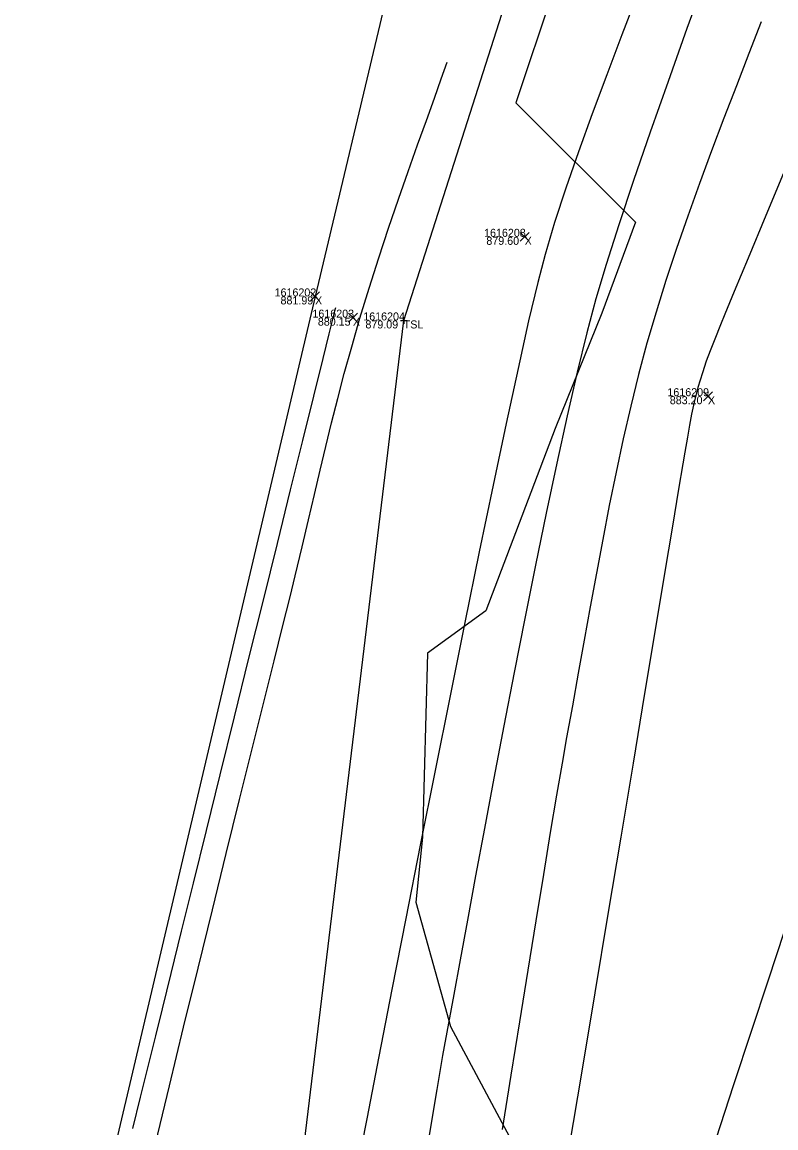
# Model space of a CAD drawing. Extents: x 1957117 to 1971063, y 701601 to 715861.
# Drawn here: x 1963259.63 to 1963292.6, y 706014.04 to 706062.39 of the extents above; entities that cross this region are included whole.
import ezdxf

# ---------------------------------------------------------------- set-up
doc = ezdxf.new("R2010")
doc.units = 0
for name, color, linetype in [('AP_X_Lights', 7, 'Continuous'), ('DT_X_Break_Line', 7, 'Continuous'), ('DT_X_Contour_Major', 7, 'Continuous'), ('DT_X_Contour_Minor', 7, 'Continuous'), ('DT_X_TIN_Hull', 7, 'Continuous'), ('HY_X_Water_Edge', 7, 'Continuous'), ('PV_P_Drive', 7, 'Continuous'), ('PV_P_Shoulder', 7, 'Continuous'), ('RS_Raster1', 7, 'Continuous'), ('SC_Scratch1', 7, 'Continuous'), ('SC_Shading5', 7, 'Continuous'), ('VG_X_Tree_Line_Rt', 7, 'Continuous')]:
    doc.layers.add(name, color=color, linetype=linetype)

msp = doc.modelspace()

# ---------------------------------------------------------------- linework, layer by layer
at = {"layer": 'AP_X_Lights'}
for p, q in [((1963281.418, 706052.806), (1963281.806, 706053.196)), ((1963281.418, 706053.196), (1963281.806, 706052.806)), ((1963272.251, 706050.2), (1963272.639, 706050.59)), ((1963272.251, 706050.59), (1963272.639, 706050.2)), ((1963273.908, 706049.272), (1963274.296, 706049.662)), ((1963273.908, 706049.662), (1963274.296, 706049.272)), ((1963289.435, 706045.836), (1963289.823, 706046.226)), ((1963289.435, 706046.226), (1963289.823, 706045.836))]:
    msp.add_line(p, q, dxfattribs=at)
at = {"layer": 'DT_X_Break_Line'}
msp.add_lwpolyline([(1963218.329, 705756.178), (1963229.265, 705808.356), (1963234.8, 705853.147), (1963240.079, 705903.468), (1963258.033, 705954.684), (1963270.287, 705999.321), (1963276.323, 706049.345), (1963291.502, 706096.678), (1963290.138, 706117.655), (1963319.921, 706191.295), (1963330.374, 706242.631), (1963344.413, 706289.409), (1963345.772, 706340.009), (1963383.117, 706434.704), (1963392.11, 706487.426), (1963408.164, 706535.687), (1963423.633, 706582.721), (1963435.242, 706630.63), (1963443.084, 706680.696), (1963464.732, 706726.815), (1963480.654, 706774.214), (1963508.465, 706799.669), (1963511.002, 706809.48)], dxfattribs=at)
at = {"layer": 'DT_X_Contour_Major'}
for points in [[(1963286.536, 706063.582), (1963285.862, 706061.831), (1963285.199, 706060.09), (1963284.561, 706058.38), (1963283.96, 706056.719), (1963283.408, 706055.127), (1963282.918, 706053.623), (1963282.502, 706052.227), (1963282.183, 706051), (1963281.787, 706049.322), (1963281.323, 706047.249), (1963280.802, 706044.839), (1963280.234, 706042.146), (1963279.629, 706039.227), (1963278.998, 706036.138), (1963278.351, 706032.934), (1963277.697, 706029.672), (1963277.049, 706026.407), (1963276.415, 706023.195), (1963275.806, 706020.093), (1963275.232, 706017.156), (1963274.704, 706014.44), (1963274.232, 706012.001)], [(1963286.536, 706063.582), (1963285.862, 706061.831), (1963285.199, 706060.09), (1963284.561, 706058.38), (1963283.96, 706056.719), (1963283.408, 706055.127), (1963282.918, 706053.623), (1963282.502, 706052.227), (1963282.183, 706051), (1963281.787, 706049.322), (1963281.323, 706047.249), (1963280.802, 706044.839), (1963280.234, 706042.146), (1963279.629, 706039.227), (1963278.998, 706036.138), (1963278.351, 706032.934), (1963277.697, 706029.672), (1963277.049, 706026.407), (1963276.415, 706023.195), (1963275.806, 706020.093), (1963275.232, 706017.156), (1963274.704, 706014.44), (1963274.232, 706012.001)], [(1963265.465, 706013.342), (1963266.075, 706015.873), (1963266.699, 706018.447), (1963267.329, 706021.024), (1963267.953, 706023.567), (1963268.563, 706026.039), (1963269.148, 706028.401), (1963269.698, 706030.617), (1963270.204, 706032.648), (1963270.655, 706034.457), (1963271.04, 706036.006), (1963271.352, 706037.258), (1963271.578, 706038.174), (1963271.886, 706039.445), (1963272.165, 706040.624), (1963272.425, 706041.733), (1963272.673, 706042.796), (1963272.918, 706043.834), (1963273.169, 706044.87), (1963273.435, 706045.928), (1963273.725, 706047.028), (1963274.047, 706048.195), (1963274.409, 706049.45), (1963274.809, 706050.763), (1963275.229, 706052.078), (1963275.66, 706053.378), (1963276.093, 706054.646), (1963276.52, 706055.864), (1963276.93, 706057.018), (1963277.314, 706058.088), (1963277.663, 706059.06), (1963277.968, 706059.916), (1963278.219, 706060.638)], [(1963265.465, 706013.342), (1963266.075, 706015.873), (1963266.699, 706018.447), (1963267.329, 706021.024), (1963267.953, 706023.567), (1963268.563, 706026.039), (1963269.148, 706028.401), (1963269.698, 706030.617), (1963270.204, 706032.648), (1963270.655, 706034.457), (1963271.04, 706036.006), (1963271.352, 706037.258), (1963271.578, 706038.174), (1963271.886, 706039.445), (1963272.165, 706040.624), (1963272.425, 706041.733), (1963272.673, 706042.796), (1963272.918, 706043.834), (1963273.169, 706044.87), (1963273.435, 706045.928), (1963273.725, 706047.028), (1963274.047, 706048.195), (1963274.409, 706049.45), (1963274.809, 706050.763), (1963275.229, 706052.078), (1963275.66, 706053.378), (1963276.093, 706054.646), (1963276.52, 706055.864), (1963276.93, 706057.018), (1963277.314, 706058.088), (1963277.663, 706059.06), (1963277.968, 706059.916), (1963278.219, 706060.638)]]:
    msp.add_lwpolyline(points, dxfattribs=at)
at = {"layer": 'DT_X_Contour_Minor'}
for points in [[(1963289.567, 706064.456), (1963288.711, 706062.105), (1963287.882, 706059.797), (1963287.098, 706057.571), (1963286.375, 706055.468), (1963285.728, 706053.527), (1963285.175, 706051.787), (1963284.732, 706050.289), (1963284.335, 706048.799), (1963283.914, 706047.082), (1963283.473, 706045.173), (1963283.018, 706043.106), (1963282.554, 706040.916), (1963282.085, 706038.638), (1963281.617, 706036.306), (1963281.155, 706033.955), (1963280.704, 706031.62), (1963280.269, 706029.335), (1963279.855, 706027.135), (1963279.467, 706025.054), (1963279.111, 706023.127), (1963278.79, 706021.39), (1963278.511, 706019.875), (1963278.278, 706018.619), (1963278.022, 706017.204), (1963277.766, 706015.714), (1963277.509, 706014.163), (1963277.251, 706012.564)], [(1963289.567, 706064.456), (1963288.711, 706062.105), (1963287.882, 706059.797), (1963287.098, 706057.571), (1963286.375, 706055.468), (1963285.728, 706053.527), (1963285.175, 706051.787), (1963284.732, 706050.289), (1963284.335, 706048.799), (1963283.914, 706047.082), (1963283.473, 706045.173), (1963283.018, 706043.106), (1963282.554, 706040.916), (1963282.085, 706038.638), (1963281.617, 706036.306), (1963281.155, 706033.955), (1963280.704, 706031.62), (1963280.269, 706029.335), (1963279.855, 706027.135), (1963279.467, 706025.054), (1963279.111, 706023.127), (1963278.79, 706021.39), (1963278.511, 706019.875), (1963278.278, 706018.619), (1963278.022, 706017.204), (1963277.766, 706015.714), (1963277.509, 706014.163), (1963277.251, 706012.564)], [(1963291.954, 706062.395), (1963291.416, 706061.01), (1963290.872, 706059.606), (1963290.328, 706058.188), (1963289.79, 706056.763), (1963289.261, 706055.334), (1963288.749, 706053.909), (1963288.258, 706052.493), (1963287.792, 706051.09), (1963287.359, 706049.707), (1963286.962, 706048.35), (1963286.596, 706046.987), (1963286.249, 706045.589), (1963285.921, 706044.162), (1963285.609, 706042.712), (1963285.31, 706041.247), (1963285.024, 706039.773), (1963284.747, 706038.296), (1963284.479, 706036.823), (1963284.217, 706035.361), (1963283.959, 706033.916), (1963283.703, 706032.494), (1963283.447, 706031.102), (1963283.246, 706029.983), (1963283.006, 706028.589), (1963282.732, 706026.954), (1963282.43, 706025.111), (1963282.101, 706023.095), (1963281.753, 706020.939), (1963281.387, 706018.677), (1963281.01, 706016.342), (1963280.625, 706013.968)], [(1963291.954, 706062.395), (1963291.416, 706061.01), (1963290.872, 706059.606), (1963290.328, 706058.188), (1963289.79, 706056.763), (1963289.261, 706055.334), (1963288.749, 706053.909), (1963288.258, 706052.493), (1963287.792, 706051.09), (1963287.359, 706049.707), (1963286.962, 706048.35), (1963286.596, 706046.987), (1963286.249, 706045.589), (1963285.921, 706044.162), (1963285.609, 706042.712), (1963285.31, 706041.247), (1963285.024, 706039.773), (1963284.747, 706038.296), (1963284.479, 706036.823), (1963284.217, 706035.361), (1963283.959, 706033.916), (1963283.703, 706032.494), (1963283.447, 706031.102), (1963283.246, 706029.983), (1963283.006, 706028.589), (1963282.732, 706026.954), (1963282.43, 706025.111), (1963282.101, 706023.095), (1963281.753, 706020.939), (1963281.387, 706018.677), (1963281.01, 706016.342), (1963280.625, 706013.968)], [(1963293.079, 706056.137), (1963292.161, 706053.932), (1963291.387, 706052.072), (1963290.782, 706050.617), (1963290.372, 706049.625), (1963290.18, 706049.154), (1963289.933, 706048.522), (1963289.732, 706048.02), (1963289.556, 706047.56), (1963289.383, 706047.053), (1963289.192, 706046.411), (1963289.022, 706045.766), (1963288.908, 706045.247), (1963288.821, 706044.769), (1963288.733, 706044.244), (1963288.616, 706043.584), (1963288.527, 706043.071), (1963288.343, 706041.973), (1963288.074, 706040.355), (1963287.729, 706038.282), (1963287.321, 706035.82), (1963286.858, 706033.033), (1963286.352, 706029.988), (1963285.814, 706026.748), (1963285.253, 706023.38), (1963284.68, 706019.949), (1963284.106, 706016.519), (1963283.542, 706013.156)], [(1963293.079, 706056.137), (1963292.161, 706053.932), (1963291.387, 706052.072), (1963290.782, 706050.617), (1963290.372, 706049.625), (1963290.18, 706049.154), (1963289.933, 706048.522), (1963289.732, 706048.02), (1963289.556, 706047.56), (1963289.383, 706047.053), (1963289.192, 706046.411), (1963289.022, 706045.766), (1963288.908, 706045.247), (1963288.821, 706044.769), (1963288.733, 706044.244), (1963288.616, 706043.584), (1963288.527, 706043.071), (1963288.343, 706041.973), (1963288.074, 706040.355), (1963287.729, 706038.282), (1963287.321, 706035.82), (1963286.858, 706033.033), (1963286.352, 706029.988), (1963285.814, 706026.748), (1963285.253, 706023.38), (1963284.68, 706019.949), (1963284.106, 706016.519), (1963283.542, 706013.156)], [(1963273.336, 706049.896), (1963273.299, 706049.748), (1963273.213, 706049.4), (1963273.053, 706048.755), (1963272.787, 706047.681), (1963272.38, 706046.035), (1963271.901, 706044.102), (1963271.364, 706041.936), (1963270.783, 706039.59), (1963270.171, 706037.117), (1963269.54, 706034.573), (1963268.906, 706032.01), (1963268.281, 706029.481), (1963267.677, 706027.042), (1963267.11, 706024.745), (1963266.592, 706022.645), (1963266.136, 706020.794), (1963265.756, 706019.247), (1963265.465, 706018.057), (1963265.137, 706016.724), (1963264.8, 706015.376), (1963264.457, 706014.016)], [(1963273.336, 706049.896), (1963273.299, 706049.748), (1963273.213, 706049.4), (1963273.053, 706048.755), (1963272.787, 706047.681), (1963272.38, 706046.035), (1963271.901, 706044.102), (1963271.364, 706041.936), (1963270.783, 706039.59), (1963270.171, 706037.117), (1963269.54, 706034.573), (1963268.906, 706032.01), (1963268.281, 706029.481), (1963267.677, 706027.042), (1963267.11, 706024.745), (1963266.592, 706022.645), (1963266.136, 706020.794), (1963265.756, 706019.247), (1963265.465, 706018.057), (1963265.137, 706016.724), (1963264.8, 706015.376), (1963264.457, 706014.016)], [(1963292.962, 706022.629), (1963292.263, 706020.498), (1963291.521, 706018.249), (1963290.752, 706015.919), (1963289.969, 706013.541)], [(1963292.962, 706022.629), (1963292.263, 706020.498), (1963291.521, 706018.249), (1963290.752, 706015.919), (1963289.969, 706013.541)]]:
    msp.add_lwpolyline(points, dxfattribs=at)
at = {"layer": 'DT_X_TIN_Hull'}
msp.add_lwpolyline([(1963495.509, 706817.37), (1963480.654, 706774.214), (1963464.732, 706726.815), (1963443.084, 706680.696), (1963439.989, 706681.954), (1963422.341, 706634.767), (1963409.759, 706587.541), (1963383.299, 706489.662), (1963371.06, 706438.048), (1963369.543, 706438.68), (1963344.28, 706340.158), (1963318.949, 706243.571), (1963307.297, 706195.415), (1963288.342, 706117.136), (1963272.445, 706050.395), (1963261.075, 706002.095), (1963254.734, 705951.873), (1963238.207, 705904.757)], dxfattribs=at)
at = {"layer": 'HY_X_Water_Edge'}
msp.add_spline([(1963191.723, 701994.048), (1963062.047, 702441.167), (1962863.491, 703169.356), (1962827.53, 703438.691), (1962823.213, 703537.412), (1962817.962, 703593.874), (1962817.97, 703697.316), (1962828.582, 703804.235), (1962836.461, 703844.734), (1962850.687, 703896.004), (1962867.251, 703938.846), (1962873.848, 703992.355), (1962884.135, 704091.371), (1962891.241, 704140.854), (1962897.382, 704180.529), (1962905.467, 704230.979), (1962943.949, 704328.022), (1962948.537, 704378.842), (1962964.114, 704426.264), (1963004.885, 704570.73), (1963042.054, 704716.522), (1963062.038, 704814.417), (1963072.171, 704860.237), (1963090.023, 704956.798), (1963107.066, 705031.783), (1963133.773, 705105.742), (1963148.685, 705206.74), (1963175.48, 705301.059), (1963191.635, 705353.417), (1963210.988, 705447.286), (1963219.532, 705497.27), (1963230.124, 705549.475), (1963251.052, 705591.159), (1963275.289, 705693.429), (1963292.982, 705784.032), (1963302.841, 705839.645), (1963335.126, 705936.766), (1963359.752, 706046.75), (1963389.133, 706177.299), (1963417.827, 706273.456), (1963475.868, 706451.902), (1963533.782, 706640.53), (1963553.86, 706696.984), (1963580.184, 706715.425), (1963609.172, 706718.73), (1963617.062, 706714.691), (1963619.447, 706694.678), (1963564.282, 706533.07), (1963531.853, 706395.229), (1963434.4, 706006.96), (1963354.09, 705679.186), (1963237.513, 705206.07), (1963167.369, 704892.962), (1963059.145, 704434.176), (1962907.914, 703908.742), (1962877.458, 703703.326), (1962898.357, 703412.121), (1962942.65, 703052.267), (1963048.963, 702674.866), (1963191.468, 702189.666), (1963245.396, 702019.832)], degree=3, dxfattribs=at)
at = {"layer": 'PV_P_Drive'}
for p, q in [((1963276.177, 706049.345), (1963276.469, 706049.345)), ((1963276.323, 706049.491), (1963276.323, 706049.199)), ((1963276.323, 706049.345), (1963276.323, 706049.345))]:
    msp.add_line(p, q, dxfattribs=at)
at = {"layer": 'SC_Shading5'}
for points in [[(1963026.912, 704294.121), (1963138.818, 704737.794), (1963251.679, 705213.963), (1963374.306, 705730.111), (1963454.783, 706045.593), (1963517.244, 706296.713), (1963562.763, 706479.256), (1963580.13, 706553.799), (1963589.678, 706586.994)], [(1963609.915, 706579.703), (1963587.283, 706499.153), (1963552.056, 706354.005), (1963480.911, 706069.234), (1963357.401, 705576.869), (1963272.751, 705226.931), (1963210.247, 704956.481), (1963044.97, 704288.881)]]:
    msp.add_spline(points, degree=3, dxfattribs=at)
at = {"layer": 'VG_X_Tree_Line_Rt'}
msp.add_lwpolyline([(1963282.846, 706063.715), (1963281.227, 706058.865), (1963286.467, 706053.639), (1963284.987, 706049.66), (1963282.946, 706044.618), (1963279.911, 706036.646), (1963277.364, 706034.799), (1963277.146, 706026.752), (1963276.851, 706023.913), (1963278.369, 706018.477), (1963281.4, 706012.794)], dxfattribs=at)

# ---------------------------------------------------------------- texts
at = {"layer": 'PV_P_Shoulder'}
for s, p in [('879.60', (1963279.937, 706052.651)), ('881.99', (1963270.935, 706050.045)), ('880.15', (1963272.567, 706049.117)), ('879.09', (1963274.648, 706048.995)), ('883.20', (1963287.959, 706045.681))]:
    msp.add_text(s, height=0.35, dxfattribs=at).set_placement(p)
at = {"layer": 'RS_Raster1'}
for s, p in [('1616208', (1963279.838, 706053.001)), ('1616202', (1963270.676, 706050.395)), ('1616203', (1963272.33, 706049.467)), ('1616204', (1963274.554, 706049.345)), ('1616209', (1963287.855, 706046.031))]:
    msp.add_text(s, height=0.35, dxfattribs=at).set_placement(p)
at = {"layer": 'SC_Scratch1'}
for s, p in [('X', (1963281.612, 706052.651)), ('X', (1963272.445, 706050.045)), ('X', (1963274.102, 706049.117)), ('TSL', (1963276.323, 706048.995)), ('X', (1963289.629, 706045.681))]:
    msp.add_text(s, height=0.35, dxfattribs=at).set_placement(p)

doc.saveas('drawing.dxf')
